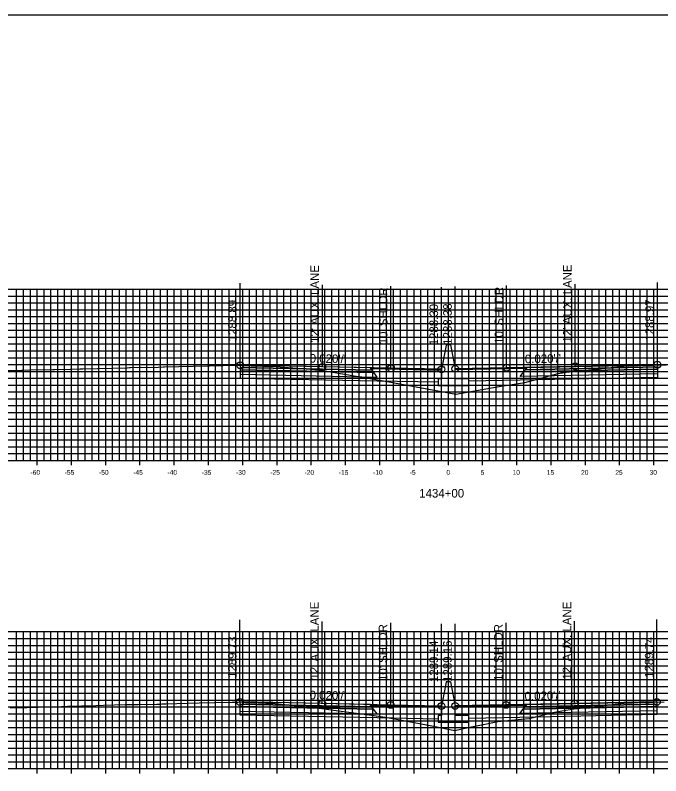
# Model space of a CAD drawing. Extents: x 674939 to 678919, y 750652 to 765176.
# Drawn here: x 677875.3 to 677969.5, y 758391.5 to 758502.6 of the extents above; entities that cross this region are included whole.
import ezdxf

# ---------------------------------------------------------------- set-up
doc = ezdxf.new("R2010")
doc.units = 0
for name, color, linetype in [('R_Alt Surface', 7, 'Continuous'), ('R_Axis', 7, 'Continuous'), ('R_Axis Annot', 7, 'Continuous'), ('R_Exist Surface', 7, 'Continuous'), ('R_Fin Surface', 7, 'Continuous'), ('R_Grid', 7, 'Continuous'), ('R_No Plot', 7, 'Continuous'), ('R_Proposed Road', 7, 'Continuous'), ('R_Xsect Elev', 7, 'Continuous'), ('R_Xsect Slope', 7, 'Continuous')]:
    doc.layers.add(name, color=color, linetype=linetype)

msp = doc.modelspace()

# ---------------------------------------------------------------- linework, layer by layer
at = {"layer": 'R_Alt Surface'}
for points in [[(677908.15, 758451.11), (677908.15, 758450.78), (677927.65, 758450.39), (677927.4, 758450.72)], [(677908.15, 758450.78), (677908.15, 758450.12), (677928.15, 758449.72), (677927.65, 758450.39)], [(677969.03, 758450.86), (677969.03, 758450.2), (677949.03, 758449.8), (677949.53, 758450.47)], [(677969.03, 758451.19), (677969.03, 758450.86), (677949.53, 758450.47), (677949.78, 758450.8)], [(677908.12, 758401.95), (677908.12, 758401.62), (677927.62, 758401.23), (677927.37, 758401.57)], [(677908.12, 758401.62), (677908.12, 758400.96), (677928.12, 758400.56), (677927.62, 758401.23)], [(677968.96, 758401.64), (677968.96, 758400.98), (677948.96, 758400.58), (677949.46, 758401.25)], [(677968.96, 758401.97), (677968.96, 758401.64), (677949.46, 758401.25), (677949.71, 758401.58)]]:
    msp.add_lwpolyline(points, close=True, dxfattribs=at)
for points in [[(677908.15, 758450.12), (677908.15, 758449.58), (677928.15, 758449.18), (677937.03, 758449)], [(677969.03, 758450.2), (677969.03, 758449.66), (677949.03, 758449.26), (677941.53, 758449.11)], [(677908.12, 758400.96), (677908.12, 758400.42), (677928.12, 758400.02), (677937.03, 758399.84)], [(677968.96, 758400.98), (677968.96, 758400.44), (677948.96, 758400.04), (677941.53, 758399.89)]]:
    msp.add_lwpolyline(points, dxfattribs=at)
at = {"layer": 'R_Axis'}
for p, q in [((677878.53, 758436.85), (677878.53, 758438.25)), ((677883.53, 758436.85), (677883.53, 758438.25)), ((677888.53, 758436.85), (677888.53, 758438.25)), ((677893.53, 758436.85), (677893.53, 758438.25)), ((677898.53, 758436.85), (677898.53, 758438.25)), ((677903.53, 758436.85), (677903.53, 758438.25)), ((677908.53, 758436.85), (677908.53, 758438.25)), ((677913.53, 758436.85), (677913.53, 758438.25)), ((677918.53, 758436.85), (677918.53, 758438.25)), ((677923.53, 758436.85), (677923.53, 758438.25)), ((677928.53, 758436.85), (677928.53, 758438.25)), ((677933.53, 758436.85), (677933.53, 758438.25)), ((677938.53, 758436.85), (677938.53, 758438.25)), ((677943.53, 758436.85), (677943.53, 758438.25)), ((677948.53, 758436.85), (677948.53, 758438.25)), ((677953.53, 758436.85), (677953.53, 758438.25)), ((677958.53, 758436.85), (677958.53, 758438.25)), ((677963.53, 758436.85), (677963.53, 758438.25)), ((677968.53, 758436.85), (677968.53, 758438.25)), ((677838.53, 758437.55), (678038.53, 758437.55)), ((677878.53, 758391.85), (677878.53, 758393.25)), ((677883.53, 758391.85), (677883.53, 758393.25)), ((677888.53, 758391.85), (677888.53, 758393.25)), ((677893.53, 758391.85), (677893.53, 758393.25)), ((677898.53, 758391.85), (677898.53, 758393.25)), ((677903.53, 758391.85), (677903.53, 758393.25)), ((677908.53, 758391.85), (677908.53, 758393.25)), ((677913.53, 758391.85), (677913.53, 758393.25)), ((677918.53, 758391.85), (677918.53, 758393.25)), ((677923.53, 758391.85), (677923.53, 758393.25)), ((677928.53, 758391.85), (677928.53, 758393.25)), ((677933.53, 758391.85), (677933.53, 758393.25)), ((677938.53, 758391.85), (677938.53, 758393.25)), ((677943.53, 758391.85), (677943.53, 758393.25)), ((677948.53, 758391.85), (677948.53, 758393.25)), ((677953.53, 758391.85), (677953.53, 758393.25)), ((677958.53, 758391.85), (677958.53, 758393.25)), ((677963.53, 758391.85), (677963.53, 758393.25)), ((677968.53, 758391.85), (677968.53, 758393.25)), ((677838.53, 758392.55), (678038.53, 758392.55))]:
    msp.add_line(p, q, dxfattribs=at)
at = {"layer": 'R_Exist Surface'}
for points in [[(677873.98, 758450.67), (677876.27, 758450.71), (677876.43, 758450.71), (677877.58, 758450.76), (677880.82, 758450.84), (677881.07, 758450.84), (677883.36, 758450.86), (677883.42, 758450.86), (677884.76, 758450.9), (677884.77, 758450.91), (677884.78, 758450.91), (677885.16, 758450.93), (677885.18, 758450.93), (677891.68, 758451.09), (677891.98, 758451.1), (677892.17, 758451.1), (677896.18, 758451.17), (677896.94, 758451.2), (677897.1, 758451.2), (677903.4, 758451.37), (677903.66, 758451.38), (677907.67, 758451.44), (677907.78, 758451.44), (677907.79, 758451.44), (677908.15, 758451.44), (677908.15, 758451.44), (677908.37, 758451.44), (677908.4, 758451.43), (677909.74, 758451.37), (677909.78, 758451.37), (677909.81, 758451.37), (677911.53, 758451.33), (677911.55, 758451.33), (677911.62, 758451.33), (677912.77, 758451.28), (677912.78, 758451.29), (677912.78, 758451.29), (677915.86, 758451.07), (677919.7, 758450.76), (677926.77, 758449.57), (677928.53, 758449.26), (677932.54, 758448.55), (677939.6, 758447.23), (677945.95, 758448.32), (677949.71, 758448.94), (677954.56, 758450.22), (677954.79, 758450.29), (677954.86, 758450.3), (677954.98, 758450.34), (677955.22, 758450.36), (677955.34, 758450.38), (677955.71, 758450.42), (677964.65, 758451.38), (677964.66, 758451.37), (677964.7, 758451.36), (677964.76, 758451.36), (677965.97, 758451.42), (677966.21, 758451.43), (677967.77, 758451.47), (677967.99, 758451.48), (677968.33, 758451.47), (677968.96, 758451.51), (677969.03, 758451.52), (677969.05, 758451.52), (677969.28, 758451.53), (677970.34, 758451.52)], [(677874.61, 758401.41), (677877.03, 758401.49), (677878.68, 758401.54), (677882.1, 758401.63), (677882.97, 758401.65), (677883.25, 758401.66), (677884.25, 758401.66), (677884.53, 758401.68), (677884.98, 758401.72), (677885.1, 758401.73), (677885.22, 758401.74), (677887.08, 758401.78), (677888.23, 758401.81), (677891.36, 758401.89), (677893.26, 758401.93), (677895.97, 758401.97), (677896.08, 758401.97), (677896.51, 758401.97), (677896.74, 758401.99), (677897.31, 758402.03), (677902.15, 758402.15), (677904.4, 758402.21), (677906.96, 758402.25), (677907.87, 758402.26), (677908.12, 758402.28), (677908.15, 758402.28), (677908.22, 758402.28), (677908.94, 758402.23), (677909.22, 758402.21), (677909.4, 758402.2), (677909.45, 758402.21), (677909.63, 758402.2), (677911.91, 758402.13), (677912.42, 758402.11), (677912.71, 758402.11), (677912.78, 758402.11), (677912.83, 758402.13), (677917.4, 758401.63), (677919.03, 758401.45), (677919.69, 758401.38), (677920.39, 758401.3), (677921.78, 758401.11), (677927.72, 758400.33), (677929.89, 758399.95), (677931.97, 758399.59), (677936.1, 758398.8), (677939.49, 758398.12), (677940.5, 758398.35), (677945.76, 758399.45), (677949.2, 758399.76), (677950.31, 758399.87), (677953.77, 758400.75), (677955.1, 758400.99), (677956.89, 758401.26), (677964.59, 758402.17), (677964.68, 758402.15), (677964.99, 758402.15), (677965.36, 758402.18), (677965.68, 758402.19), (677966.25, 758402.22), (677966.88, 758402.25), (677967.07, 758402.24), (677967.28, 758402.22), (677967.85, 758402.23), (677968.38, 758402.24), (677968.59, 758402.28), (677968.78, 758402.3), (677968.87, 758402.3), (677968.96, 758402.3), (677970.03, 758402.27)]]:
    msp.add_lwpolyline(points, dxfattribs=at)
at = {"layer": 'R_Fin Surface'}
for points in [[(677937.53, 758450.85), (677930.15, 758451), (677920.15, 758451.2), (677908.15, 758451.44)], [(677969.03, 758451.52), (677957.03, 758451.28), (677947.03, 758451.08), (677939.53, 758450.93)], [(677937.53, 758401.69), (677930.12, 758401.84), (677920.12, 758402.04), (677908.12, 758402.28)], [(677968.96, 758402.3), (677956.96, 758402.06), (677946.96, 758401.86), (677939.53, 758401.71)]]:
    msp.add_lwpolyline(points, dxfattribs=at)
for points in [[(677908.15, 758451.44), (677908.15, 758451.11), (677927.4, 758450.72), (677927.15, 758451.06)], [(677969.03, 758451.52), (677969.03, 758451.19), (677949.78, 758450.8), (677950.03, 758451.14)], [(677927.15, 758451.06), (677937.53, 758450.85), (677937.54, 758450.69), (677927.27, 758450.9)], [(677949.91, 758450.98), (677939.53, 758450.77), (677939.53, 758450.93), (677950.03, 758451.14)], [(677908.12, 758402.28), (677908.12, 758401.95), (677927.37, 758401.57), (677927.12, 758401.9)], [(677927.12, 758401.9), (677937.53, 758401.69), (677937.54, 758401.53), (677927.24, 758401.74)], [(677949.84, 758401.76), (677939.53, 758401.55), (677939.53, 758401.71), (677949.96, 758401.92)], [(677968.96, 758402.3), (677968.96, 758401.97), (677949.71, 758401.58), (677949.96, 758401.92)]]:
    msp.add_lwpolyline(points, close=True, dxfattribs=at)
at = {"layer": 'R_Grid'}
for p, q in [((677838.53, 758462.55), (678038.53, 758462.55)), ((677875.53, 758437.55), (677875.53, 758462.55)), ((677876.53, 758437.55), (677876.53, 758462.55)), ((677877.53, 758437.55), (677877.53, 758462.55)), ((677878.53, 758437.55), (677878.53, 758462.55)), ((677879.53, 758437.55), (677879.53, 758462.55)), ((677880.53, 758437.55), (677880.53, 758462.55)), ((677881.53, 758437.55), (677881.53, 758462.55)), ((677882.53, 758437.55), (677882.53, 758462.55)), ((677883.53, 758437.55), (677883.53, 758462.55)), ((677884.53, 758437.55), (677884.53, 758462.55)), ((677885.53, 758437.55), (677885.53, 758462.55)), ((677886.53, 758437.55), (677886.53, 758462.55)), ((677887.53, 758437.55), (677887.53, 758462.55)), ((677888.53, 758437.55), (677888.53, 758462.55)), ((677889.53, 758437.55), (677889.53, 758462.55)), ((677890.53, 758437.55), (677890.53, 758462.55)), ((677891.53, 758437.55), (677891.53, 758462.55)), ((677892.53, 758437.55), (677892.53, 758462.55)), ((677893.53, 758437.55), (677893.53, 758462.55)), ((677894.53, 758437.55), (677894.53, 758462.55)), ((677895.53, 758437.55), (677895.53, 758462.55)), ((677896.53, 758437.55), (677896.53, 758462.55)), ((677897.53, 758437.55), (677897.53, 758462.55)), ((677898.53, 758437.55), (677898.53, 758462.55)), ((677899.53, 758437.55), (677899.53, 758462.55)), ((677900.53, 758437.55), (677900.53, 758462.55)), ((677901.53, 758437.55), (677901.53, 758462.55)), ((677902.53, 758437.55), (677902.53, 758462.55)), ((677903.53, 758437.55), (677903.53, 758462.55)), ((677904.53, 758437.55), (677904.53, 758462.55)), ((677905.53, 758437.55), (677905.53, 758462.55)), ((677906.53, 758437.55), (677906.53, 758462.55)), ((677907.53, 758437.55), (677907.53, 758462.55)), ((677908.53, 758437.55), (677908.53, 758462.55)), ((677909.53, 758437.55), (677909.53, 758462.55)), ((677910.53, 758437.55), (677910.53, 758462.55)), ((677911.53, 758437.55), (677911.53, 758462.55)), ((677912.53, 758437.55), (677912.53, 758462.55)), ((677913.53, 758437.55), (677913.53, 758462.55)), ((677914.53, 758437.55), (677914.53, 758462.55)), ((677915.53, 758437.55), (677915.53, 758462.55)), ((677916.53, 758437.55), (677916.53, 758462.55)), ((677917.53, 758437.55), (677917.53, 758462.55)), ((677918.53, 758437.55), (677918.53, 758462.55)), ((677919.53, 758437.55), (677919.53, 758462.55)), ((677920.53, 758437.55), (677920.53, 758462.55)), ((677921.53, 758437.55), (677921.53, 758462.55)), ((677922.53, 758437.55), (677922.53, 758462.55)), ((677923.53, 758437.55), (677923.53, 758462.55)), ((677924.53, 758437.55), (677924.53, 758462.55)), ((677925.53, 758437.55), (677925.53, 758462.55)), ((677926.53, 758437.55), (677926.53, 758462.55)), ((677927.53, 758437.55), (677927.53, 758462.55)), ((677928.53, 758437.55), (677928.53, 758462.55)), ((677929.53, 758437.55), (677929.53, 758462.55)), ((677930.53, 758437.55), (677930.53, 758462.55)), ((677931.53, 758437.55), (677931.53, 758462.55)), ((677932.53, 758437.55), (677932.53, 758462.55)), ((677933.53, 758437.55), (677933.53, 758462.55)), ((677934.53, 758437.55), (677934.53, 758462.55)), ((677935.53, 758437.55), (677935.53, 758462.55)), ((677936.53, 758437.55), (677936.53, 758462.55)), ((677937.53, 758437.55), (677937.53, 758462.55)), ((677938.53, 758437.55), (677938.53, 758462.55)), ((677939.53, 758437.55), (677939.53, 758462.55)), ((677940.53, 758437.55), (677940.53, 758462.55)), ((677941.53, 758437.55), (677941.53, 758462.55)), ((677942.53, 758437.55), (677942.53, 758462.55)), ((677943.53, 758437.55), (677943.53, 758462.55)), ((677944.53, 758437.55), (677944.53, 758462.55)), ((677945.53, 758437.55), (677945.53, 758462.55)), ((677946.53, 758437.55), (677946.53, 758462.55)), ((677947.53, 758437.55), (677947.53, 758462.55)), ((677948.53, 758437.55), (677948.53, 758462.55)), ((677949.53, 758437.55), (677949.53, 758462.55)), ((677950.53, 758437.55), (677950.53, 758462.55)), ((677951.53, 758437.55), (677951.53, 758462.55)), ((677952.53, 758437.55), (677952.53, 758462.55)), ((677953.53, 758437.55), (677953.53, 758462.55)), ((677954.53, 758437.55), (677954.53, 758462.55)), ((677955.53, 758437.55), (677955.53, 758462.55)), ((677956.53, 758437.55), (677956.53, 758462.55)), ((677957.53, 758437.55), (677957.53, 758462.55)), ((677958.53, 758437.55), (677958.53, 758462.55)), ((677959.53, 758437.55), (677959.53, 758462.55)), ((677960.53, 758437.55), (677960.53, 758462.55)), ((677961.53, 758437.55), (677961.53, 758462.55)), ((677962.53, 758437.55), (677962.53, 758462.55)), ((677963.53, 758437.55), (677963.53, 758462.55)), ((677964.53, 758437.55), (677964.53, 758462.55)), ((677965.53, 758437.55), (677965.53, 758462.55)), ((677966.53, 758437.55), (677966.53, 758462.55)), ((677967.53, 758437.55), (677967.53, 758462.55)), ((677968.53, 758437.55), (677968.53, 758462.55)), ((677838.53, 758461.55), (678038.53, 758461.55)), ((677838.53, 758460.55), (678038.53, 758460.55)), ((677838.53, 758459.55), (678038.53, 758459.55)), ((677838.53, 758458.55), (678038.53, 758458.55)), ((677838.53, 758457.55), (678038.53, 758457.55)), ((677838.53, 758456.55), (678038.53, 758456.55)), ((677838.53, 758455.55), (678038.53, 758455.55)), ((677838.53, 758454.55), (678038.53, 758454.55)), ((677838.53, 758453.55), (678038.53, 758453.55)), ((677838.53, 758452.55), (678038.53, 758452.55)), ((677838.53, 758451.55), (678038.53, 758451.55)), ((677838.53, 758450.55), (678038.53, 758450.55)), ((677838.53, 758449.55), (678038.53, 758449.55)), ((677838.53, 758448.55), (678038.53, 758448.55)), ((677838.53, 758447.55), (678038.53, 758447.55)), ((677838.53, 758446.55), (678038.53, 758446.55)), ((677838.53, 758445.55), (678038.53, 758445.55)), ((677838.53, 758444.55), (678038.53, 758444.55)), ((677838.53, 758443.55), (678038.53, 758443.55)), ((677838.53, 758442.55), (678038.53, 758442.55)), ((677838.53, 758441.55), (678038.53, 758441.55)), ((677838.53, 758440.55), (678038.53, 758440.55)), ((677838.53, 758439.55), (678038.53, 758439.55)), ((677838.53, 758438.55), (678038.53, 758438.55)), ((677838.53, 758437.55), (678038.53, 758437.55)), ((677838.53, 758412.55), (678038.53, 758412.55)), ((677838.53, 758411.55), (678038.53, 758411.55)), ((677875.53, 758392.55), (677875.53, 758412.55)), ((677876.53, 758392.55), (677876.53, 758412.55)), ((677877.53, 758392.55), (677877.53, 758412.55)), ((677878.53, 758392.55), (677878.53, 758412.55)), ((677879.53, 758392.55), (677879.53, 758412.55)), ((677880.53, 758392.55), (677880.53, 758412.55)), ((677881.53, 758392.55), (677881.53, 758412.55)), ((677882.53, 758392.55), (677882.53, 758412.55)), ((677883.53, 758392.55), (677883.53, 758412.55)), ((677884.53, 758392.55), (677884.53, 758412.55)), ((677885.53, 758392.55), (677885.53, 758412.55)), ((677886.53, 758392.55), (677886.53, 758412.55)), ((677887.53, 758392.55), (677887.53, 758412.55)), ((677888.53, 758392.55), (677888.53, 758412.55)), ((677889.53, 758392.55), (677889.53, 758412.55)), ((677890.53, 758392.55), (677890.53, 758412.55)), ((677891.53, 758392.55), (677891.53, 758412.55)), ((677892.53, 758392.55), (677892.53, 758412.55)), ((677893.53, 758392.55), (677893.53, 758412.55)), ((677894.53, 758392.55), (677894.53, 758412.55)), ((677895.53, 758392.55), (677895.53, 758412.55)), ((677896.53, 758392.55), (677896.53, 758412.55)), ((677897.53, 758392.55), (677897.53, 758412.55)), ((677898.53, 758392.55), (677898.53, 758412.55)), ((677899.53, 758392.55), (677899.53, 758412.55)), ((677900.53, 758392.55), (677900.53, 758412.55)), ((677901.53, 758392.55), (677901.53, 758412.55)), ((677902.53, 758392.55), (677902.53, 758412.55)), ((677903.53, 758392.55), (677903.53, 758412.55)), ((677904.53, 758392.55), (677904.53, 758412.55)), ((677905.53, 758392.55), (677905.53, 758412.55)), ((677906.53, 758392.55), (677906.53, 758412.55)), ((677907.53, 758392.55), (677907.53, 758412.55)), ((677908.53, 758392.55), (677908.53, 758412.55)), ((677909.53, 758392.55), (677909.53, 758412.55)), ((677910.53, 758392.55), (677910.53, 758412.55)), ((677911.53, 758392.55), (677911.53, 758412.55)), ((677912.53, 758392.55), (677912.53, 758412.55)), ((677913.53, 758392.55), (677913.53, 758412.55)), ((677914.53, 758392.55), (677914.53, 758412.55)), ((677915.53, 758392.55), (677915.53, 758412.55)), ((677916.53, 758392.55), (677916.53, 758412.55)), ((677917.53, 758392.55), (677917.53, 758412.55)), ((677918.53, 758392.55), (677918.53, 758412.55)), ((677919.53, 758392.55), (677919.53, 758412.55)), ((677920.53, 758392.55), (677920.53, 758412.55)), ((677921.53, 758392.55), (677921.53, 758412.55)), ((677922.53, 758392.55), (677922.53, 758412.55)), ((677923.53, 758392.55), (677923.53, 758412.55)), ((677924.53, 758392.55), (677924.53, 758412.55)), ((677925.53, 758392.55), (677925.53, 758412.55)), ((677926.53, 758392.55), (677926.53, 758412.55)), ((677927.53, 758392.55), (677927.53, 758412.55)), ((677928.53, 758392.55), (677928.53, 758412.55)), ((677929.53, 758392.55), (677929.53, 758412.55)), ((677930.53, 758392.55), (677930.53, 758412.55)), ((677931.53, 758392.55), (677931.53, 758412.55)), ((677932.53, 758392.55), (677932.53, 758412.55)), ((677933.53, 758392.55), (677933.53, 758412.55)), ((677934.53, 758392.55), (677934.53, 758412.55)), ((677935.53, 758392.55), (677935.53, 758412.55)), ((677936.53, 758392.55), (677936.53, 758412.55)), ((677937.53, 758392.55), (677937.53, 758412.55)), ((677938.53, 758392.55), (677938.53, 758412.55)), ((677939.53, 758392.55), (677939.53, 758412.55)), ((677940.53, 758392.55), (677940.53, 758412.55)), ((677941.53, 758392.55), (677941.53, 758412.55)), ((677942.53, 758392.55), (677942.53, 758412.55)), ((677943.53, 758392.55), (677943.53, 758412.55)), ((677944.53, 758392.55), (677944.53, 758412.55)), ((677945.53, 758392.55), (677945.53, 758412.55)), ((677946.53, 758392.55), (677946.53, 758412.55)), ((677947.53, 758392.55), (677947.53, 758412.55)), ((677948.53, 758392.55), (677948.53, 758412.55)), ((677949.53, 758392.55), (677949.53, 758412.55)), ((677950.53, 758392.55), (677950.53, 758412.55)), ((677951.53, 758392.55), (677951.53, 758412.55)), ((677952.53, 758392.55), (677952.53, 758412.55)), ((677953.53, 758392.55), (677953.53, 758412.55)), ((677954.53, 758392.55), (677954.53, 758412.55)), ((677955.53, 758392.55), (677955.53, 758412.55)), ((677956.53, 758392.55), (677956.53, 758412.55)), ((677957.53, 758392.55), (677957.53, 758412.55)), ((677958.53, 758392.55), (677958.53, 758412.55)), ((677959.53, 758392.55), (677959.53, 758412.55)), ((677960.53, 758392.55), (677960.53, 758412.55)), ((677961.53, 758392.55), (677961.53, 758412.55)), ((677962.53, 758392.55), (677962.53, 758412.55)), ((677963.53, 758392.55), (677963.53, 758412.55)), ((677964.53, 758392.55), (677964.53, 758412.55)), ((677965.53, 758392.55), (677965.53, 758412.55)), ((677966.53, 758392.55), (677966.53, 758412.55)), ((677967.53, 758392.55), (677967.53, 758412.55)), ((677968.53, 758392.55), (677968.53, 758412.55)), ((677838.53, 758410.55), (678038.53, 758410.55)), ((677838.53, 758409.55), (678038.53, 758409.55)), ((677838.53, 758408.55), (678038.53, 758408.55)), ((677838.53, 758407.55), (678038.53, 758407.55)), ((677838.53, 758406.55), (678038.53, 758406.55)), ((677838.53, 758405.55), (678038.53, 758405.55)), ((677838.53, 758404.55), (678038.53, 758404.55)), ((677838.53, 758403.55), (678038.53, 758403.55)), ((677838.53, 758402.55), (678038.53, 758402.55)), ((677838.53, 758401.55), (678038.53, 758401.55)), ((677838.53, 758400.55), (678038.53, 758400.55)), ((677838.53, 758399.55), (678038.53, 758399.55)), ((677838.53, 758398.55), (678038.53, 758398.55)), ((677838.53, 758397.55), (678038.53, 758397.55)), ((677838.53, 758396.55), (678038.53, 758396.55)), ((677838.53, 758395.55), (678038.53, 758395.55)), ((677838.53, 758394.55), (678038.53, 758394.55)), ((677838.53, 758393.55), (678038.53, 758393.55)), ((677838.53, 758392.55), (678038.53, 758392.55))]:
    msp.add_line(p, q, dxfattribs=at)
at = {"layer": 'R_No Plot'}
msp.add_lwpolyline([(677778.53, 758282.55), (678118.53, 758282.55), (678118.53, 758502.55), (677778.53, 758502.55)], close=True, dxfattribs=at)
for centre in [(677908.15, 758451.44), (677920.15, 758451.2), (677930.15, 758451), (677939.53, 758450.93), (677947.03, 758451.08), (677957.03, 758451.28), (677969.03, 758451.52), (677937.53, 758450.85), (677908.12, 758402.28), (677968.96, 758402.3), (677920.12, 758402.04), (677930.12, 758401.84), (677937.53, 758401.69), (677939.53, 758401.71), (677946.96, 758401.86), (677956.96, 758402.06)]:
    msp.add_circle(centre, 0.5, dxfattribs=at)
at = {"layer": 'R_Proposed Road'}
for points in [[(677938.2, 758454.35), (677937.53, 758450.85)], [(677938.86, 758454.43), (677938.86, 758454.43), (677938.2, 758454.43), (677938.2, 758454.35)], [(677938.86, 758454.43), (677939.53, 758450.93)], [(677937.53, 758450.85), (677937.53, 758449.48), (677937.03, 758449.48), (677937.03, 758448.48), (677941.53, 758448.48), (677941.53, 758449.48), (677939.53, 758449.48), (677939.53, 758450.93)], [(677938.2, 758405.19), (677937.53, 758401.69)], [(677938.86, 758405.21), (677938.86, 758405.21), (677938.2, 758405.21), (677938.2, 758405.19)], [(677938.86, 758405.21), (677939.53, 758401.71)], [(677937.53, 758401.69), (677937.53, 758400.32), (677937.03, 758400.32), (677937.03, 758399.32), (677941.53, 758399.32), (677941.53, 758400.32), (677939.53, 758400.32), (677939.53, 758401.71)]]:
    msp.add_lwpolyline(points, dxfattribs=at)
at = {"layer": 'R_Xsect Elev'}
for p, q in [((677908.15, 758451.44), (677908.15, 758463.44)), ((677920.15, 758451.2), (677920.15, 758463.2)), ((677930.15, 758451), (677930.15, 758463)), ((677937.53, 758450.85), (677937.53, 758462.85)), ((677939.53, 758450.93), (677939.53, 758462.93)), ((677947.03, 758451.08), (677947.03, 758463.08)), ((677957.03, 758451.28), (677957.03, 758463.28)), ((677969.03, 758451.52), (677969.03, 758463.52)), ((677908.12, 758402.28), (677908.12, 758414.28)), ((677920.12, 758402.04), (677920.12, 758414.04)), ((677930.12, 758401.84), (677930.12, 758413.84)), ((677937.53, 758401.69), (677937.53, 758413.69)), ((677939.53, 758401.71), (677939.53, 758413.71)), ((677946.96, 758401.86), (677946.96, 758413.86)), ((677956.96, 758402.06), (677956.96, 758414.06)), ((677968.96, 758402.3), (677968.96, 758414.3))]:
    msp.add_line(p, q, dxfattribs=at)

# ---------------------------------------------------------------- texts
at = {"layer": 'R_Axis Annot'}
for s, height, p in [('-60', 0.7, (677877.55, 758435.45)), ('-55', 0.7, (677882.55, 758435.45)), ('-50', 0.7, (677887.55, 758435.45)), ('-45', 0.7, (677892.55, 758435.45)), ('-40', 0.7, (677897.55, 758435.45)), ('-35', 0.7, (677902.55, 758435.45)), ('-30', 0.7, (677907.55, 758435.45)), ('-25', 0.7, (677912.55, 758435.45)), ('-20', 0.7, (677917.55, 758435.45)), ('-15', 0.7, (677922.55, 758435.45)), ('-10', 0.7, (677927.55, 758435.45)), ('-5', 0.7, (677932.9, 758435.45)), ('0', 0.7, (677938.25, 758435.45)), ('5', 0.7, (677943.25, 758435.45)), ('10', 0.7, (677947.9, 758435.45)), ('15', 0.7, (677952.9, 758435.45)), ('20', 0.7, (677957.9, 758435.45)), ('25', 0.7, (677962.9, 758435.45)), ('30', 0.7, (677967.9, 758435.45)), ('1434+00', 1.25, (677934.28, 758432.13))]:
    msp.add_text(s, height=height, dxfattribs=at).set_placement(p)
at = {"layer": 'R_Xsect Elev'}
for s, p in [("12' AUX. LANE", (677919.65, 758454.7)), ("12' AUX. LANE", (677956.53, 758454.78)), ("10' SHLDR", (677929.65, 758454.5)), ("10' SHLDR", (677946.53, 758454.58)), ('1288.89', (677907.65, 758454.94)), ('1288.30', (677937.03, 758454.35)), ('1288.38', (677939.03, 758454.43)), ('1288.97', (677968.53, 758455.02)), ("12' AUX. LANE", (677919.62, 758405.54)), ("12' AUX. LANE", (677956.46, 758405.56)), ("10' SHLDR", (677929.62, 758405.34)), ("10' SHLDR", (677946.46, 758405.36)), ('1289.73', (677907.62, 758405.78)), ('1289.74', (677968.46, 758405.8)), ('1289.14', (677937.03, 758405.19)), ('1289.16', (677939.03, 758405.21))]:
    msp.add_text(s, height=1.25, rotation=90, dxfattribs=at).set_placement(p)
at = {"layer": 'R_Xsect Slope'}
for rotation, p in [(358.8542, (677918.29, 758451.84)), (1.1458, (677949.71, 758451.73)), (358.8542, (677918.28, 758402.68)), (1.1458, (677949.67, 758402.51))]:
    msp.add_text("0.020'/'", height=1.25, rotation=rotation, dxfattribs=at).set_placement(p)

doc.saveas('drawing.dxf')
